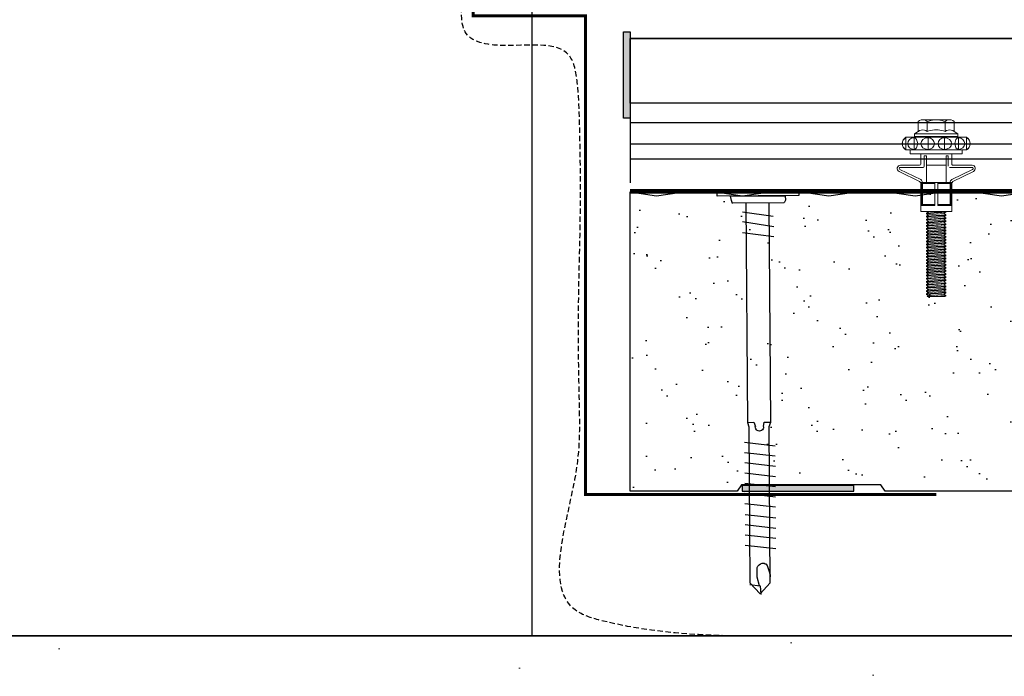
# Model space of a CAD drawing. Header units: millimetres. Extents: x -312551 to 250764, y -35891 to 59426.
# Tile 264 of 316: x 159719 to 159947, y 6200 to 6352. Entities that reach past the tile are written whole.
import ezdxf

# ---------------------------------------------------------------- set-up
doc = ezdxf.new("R2010")
doc.units = ezdxf.units.MM
doc.header["$LTSCALE"] = 2.5
doc.linetypes.add('HIDDEN', pattern=[0.375, 0.25, -0.125])
for name, color, linetype in [('A419100ND1', 7, 'Continuous'), ('AWP70', 7, 'Continuous'), ('GLAZING', 1, 'Continuous'), ('NF ARCH', 4, 'Continuous'), ('NF-RC', 3, 'Continuous'), ('Rails', 1, 'Continuous'), ('Terracotta Tile', 30, 'Continuous')]:
    doc.layers.add(name, color=color, linetype=linetype)
doc.layers.add('HATCH', color=4, linetype='Continuous', lineweight=13)

# ---------------------------------------------------------------- blocks, each defined once
blk = doc.blocks.new('KP Tile fastener')
at = {"layer": 'Rails', "color": 7, "linetype": 'Continuous', "lineweight": 0}
for p, q in [((-3.59, 7.37), (-3.87, 7.02)), ((-3.87, 0), (-3.87, 7.02)), ((-3.5, 7.37), (-3.73, 7.02)), ((-3.73, 7.02), (-1.04, 7.02)), ((-3.24, 7.64), (-3.59, 7.37)), ((-3.18, 7.63), (-3.5, 7.37)), ((-2.83, 7.81), (-3.24, 7.64)), ((-2.8, 7.8), (-3.18, 7.63)), ((-2.39, 7.87), (-2.83, 7.81)), ((-2.39, 7.86), (-2.8, 7.8)), ((-1.94, 7.82), (-2.39, 7.87)), ((-1.97, 7.8), (-2.39, 7.86)), ((-1.59, 7.63), (-1.97, 7.8)), ((-1.53, 7.65), (-1.94, 7.82)), ((-1.27, 7.37), (-1.59, 7.63)), ((-1.18, 7.38), (-1.53, 7.65)), ((-1.04, 7.02), (-1.27, 7.37)), ((-0.9, 7.02), (-1.18, 7.38)), ((-0.9, 0), (-0.9, 7.02)), ((2.63, 3.85), (2.63, 8.3)), ((3.13, 3.04), (3.13, 8.33)), ((5.95, 3.6), (3.61, 8.44)), ((6.37, 3.87), (4.05, 8.63)), ((-5.19, 4.16), (-4.68, 5.04)), ((-4.68, 0), (-4.68, 5.04)), ((-4.68, 5.04), (-4.05, 5.04)), ((-4.05, 0), (-4.05, 5.04)), ((-3.63, 5.7), (-3.73, 5.14)), ((-3.73, 5.14), (-1.04, 5.14)), ((-3.73, 5.14), (-3.63, 4.82)), ((-3.34, 6.17), (-3.63, 5.7)), ((-3.63, 4.82), (-3.34, 4.54)), ((-2.9, 6.49), (-3.34, 6.17)), ((-2.39, 6.6), (-2.9, 6.49)), ((-1.87, 6.49), (-2.39, 6.6)), ((-1.43, 6.17), (-1.87, 6.49)), ((-1.14, 5.7), (-1.43, 6.17)), ((-1.43, 4.54), (-1.14, 4.82)), ((-1.04, 5.14), (-1.14, 5.7)), ((-1.14, 4.82), (-1.04, 5.14)), ((-0.9, 6.03), (0, 6.03)), ((0, 0), (0, 6.03)), ((0, 0), (0, 6.03)), ((-7.87, 3.5), (-7.92, 3.12)), ((-7.92, 0), (-7.92, 3.12)), ((-7.92, 3.12), (-7.87, 2.73)), ((-7.71, 3.86), (-7.87, 3.5)), ((-7.87, 2.73), (-7.71, 2.38)), ((-7.47, 4.16), (-7.71, 3.86)), ((-7.71, 2.38), (-7.47, 2.08)), ((-7.47, 4.16), (-5.19, 4.16)), ((-5.53, 3.49), (-5.58, 3.12)), ((-5.58, 3.12), (-5.53, 2.74)), ((-5.4, 3.85), (-5.53, 3.49)), ((-5.53, 2.74), (-5.4, 2.39)), ((-5.19, 4.15), (-5.4, 3.85)), ((-5.4, 2.39), (-5.19, 2.08)), ((-3.63, 2.53), (-3.73, 1.88)), ((-3.34, 3.07), (-3.63, 2.53)), ((-3.34, 4.54), (-2.39, 4.3)), ((-2.9, 3.44), (-3.34, 3.07)), ((-2.39, 3.57), (-2.9, 3.44)), ((-2.39, 4.3), (-1.43, 4.54)), ((-1.87, 3.44), (-2.39, 3.57)), ((-1.43, 3.07), (-1.87, 3.44)), ((-1.14, 2.53), (-1.43, 3.07)), ((-1.04, 1.88), (-1.14, 2.53)), ((0, 3.6), (2.38, 3.6)), ((0.43, 2.28), (0.43, 2.79)), ((0.43, 2.79), (2.88, 2.79)), ((6.6, 0.36), (6.6, 3.69)), ((6.6, 3.51), (12, 3.51)), ((6.6, 3.33), (12, 3.33)), ((6.6, 3.33), (6.87, 3.2)), ((6.87, 0.36), (6.87, 3.2)), ((6.87, 3.2), (11.73, 3.2)), ((6.95, 3.6), (12, 3.6)), ((11.73, 3.2), (12, 3.33)), ((11.73, 0.36), (11.73, 3.2)), ((12, 0.36), (12, 3.6)), ((12, 3.6), (13.35, 3.6)), ((13.35, 0), (13.35, 3.6)), ((-7.9, 0.43), (-7.92, 0)), ((-7.9, 0.43), (-7.92, 0)), ((-7.9, -0.43), (-7.92, 0)), ((-7.9, -0.43), (-7.92, 0)), ((-7.84, 0.86), (-7.9, 0.43)), ((-7.75, 1.28), (-7.84, 0.86)), ((-7.62, 1.69), (-7.75, 1.28)), ((-7.47, 2.08), (-7.62, 1.69)), ((-7.47, 2.08), (-5.19, 2.08)), ((-5.56, 0.42), (-5.58, 0)), ((-5.56, 0.42), (-5.58, 0)), ((-5.56, -0.42), (-5.58, 0)), ((-5.56, -0.42), (-5.58, 0)), ((-5.52, 0.85), (-5.56, 0.42)), ((-5.44, 1.28), (-5.52, 0.85)), ((-5.33, 1.69), (-5.44, 1.28)), ((-5.2, 2.08), (-5.33, 1.69)), ((-4.68, 0), (-4.68, -5.04)), ((-4.05, 2.09), (-3.87, 2.09)), ((-4.05, 0), (-4.05, -5.04)), ((-3.73, 1.88), (-1.04, 1.88)), ((-3.73, 1.88), (-3.63, 1.32)), ((-3.63, 1.32), (-3.34, 0.85)), ((-3.34, 0.85), (-2.9, 0.53)), ((-2.9, 0.53), (-2.39, 0.42)), ((-2.9, 0.53), (-2.39, 0.42)), ((-2.39, 0.42), (-1.87, 0.53)), ((-2.39, 0.42), (-1.87, 0.53)), ((-1.87, 0.53), (-1.43, 0.85)), ((-1.43, 0.85), (-1.14, 1.32)), ((-1.14, 1.32), (-1.04, 1.88)), ((0, 0), (0, -6.03)), ((0, 0), (0, -6.03)), ((0.43, 2.28), (6.6, 2.28)), ((2.63, 2.28), (2.63, -2.28)), ((6.6, 0.36), (12, 0.36)), ((6.6, 0.36), (6.6, -3.69)), ((13.35, 2.2), (13.38, 2.25)), ((13.35, 0), (13.35, -3.6)), ((13.38, 2.25), (13.74, -2.25)), ((13.38, 2.25), (13.53, 2.25)), ((13.53, 2.25), (13.89, -2.25)), ((13.53, 2.25), (13.77, 1.84)), ((13.77, 1.84), (13.78, 1.82)), ((13.78, 1.82), (13.8, 1.81)), ((13.8, 1.81), (13.81, 1.81)), ((13.81, 1.81), (13.83, 1.81)), ((13.82, 1.81), (14.17, -1.81)), ((13.83, 1.81), (13.85, 1.82)), ((13.85, 1.82), (13.86, 1.84)), ((13.86, 1.84), (14.1, 2.25)), ((14.1, 2.25), (14.46, -2.25)), ((14.1, 2.25), (14.25, 2.25)), ((14.25, 2.25), (14.61, -2.25)), ((14.25, 2.25), (14.49, 1.84)), ((14.49, 1.84), (14.5, 1.82)), ((14.5, 1.82), (14.52, 1.81)), ((14.52, 1.81), (14.53, 1.81)), ((14.53, 1.81), (14.55, 1.81)), ((14.54, 1.81), (14.89, -1.81)), ((14.55, 1.81), (14.57, 1.82)), ((14.57, 1.82), (14.58, 1.84)), ((14.58, 1.84), (14.82, 2.25)), ((14.82, 2.25), (15.18, -2.25)), ((14.82, 2.25), (14.97, 2.25)), ((14.97, 2.25), (15.33, -2.25)), ((14.97, 2.25), (15.21, 1.84)), ((15.21, 1.84), (15.22, 1.82)), ((15.22, 1.82), (15.24, 1.81)), ((15.24, 1.81), (15.25, 1.81)), ((15.25, 1.81), (15.27, 1.81)), ((15.26, 1.81), (15.61, -1.81)), ((15.27, 1.81), (15.29, 1.82)), ((15.29, 1.82), (15.3, 1.84)), ((15.3, 1.84), (15.54, 2.25)), ((15.54, 2.25), (15.9, -2.25)), ((15.54, 2.25), (15.69, 2.25)), ((15.69, 2.25), (16.05, -2.25)), ((15.69, 2.25), (15.93, 1.84)), ((15.93, 1.84), (15.94, 1.82)), ((15.94, 1.82), (15.96, 1.81)), ((15.96, 1.81), (15.97, 1.81)), ((15.97, 1.81), (15.99, 1.81)), ((15.98, 1.81), (16.33, -1.81)), ((15.99, 1.81), (16.01, 1.82)), ((16.01, 1.82), (16.02, 1.84)), ((16.02, 1.84), (16.26, 2.25)), ((16.26, 2.25), (16.62, -2.25)), ((16.26, 2.25), (16.41, 2.25)), ((16.41, 2.25), (16.77, -2.25)), ((16.41, 2.25), (16.65, 1.84)), ((16.65, 1.84), (16.66, 1.82)), ((16.66, 1.82), (16.68, 1.81)), ((16.68, 1.81), (16.69, 1.81)), ((16.69, 1.81), (16.71, 1.81)), ((16.7, 1.81), (17.05, -1.81)), ((16.71, 1.81), (16.73, 1.82)), ((16.73, 1.82), (16.74, 1.84)), ((16.74, 1.84), (16.98, 2.25)), ((16.98, 2.25), (17.34, -2.25)), ((16.98, 2.25), (17.13, 2.25)), ((17.13, 2.25), (17.49, -2.25)), ((17.13, 2.25), (17.37, 1.84)), ((17.37, 1.84), (17.38, 1.82)), ((17.38, 1.82), (17.4, 1.81)), ((17.4, 1.81), (17.41, 1.81)), ((17.41, 1.81), (17.43, 1.81)), ((17.42, 1.81), (17.77, -1.81)), ((17.43, 1.81), (17.45, 1.82)), ((17.45, 1.82), (17.46, 1.84)), ((17.46, 1.84), (17.7, 2.25)), ((17.7, 2.25), (18.06, -2.25)), ((17.7, 2.25), (17.85, 2.25)), ((17.85, 2.25), (18.21, -2.25)), ((17.85, 2.25), (18.09, 1.84)), ((18.09, 1.84), (18.1, 1.82)), ((18.1, 1.82), (18.12, 1.81)), ((18.12, 1.81), (18.13, 1.81)), ((18.13, 1.81), (18.15, 1.81)), ((18.14, 1.81), (18.49, -1.81)), ((18.15, 1.81), (18.17, 1.82)), ((18.17, 1.82), (18.18, 1.84)), ((18.18, 1.84), (18.42, 2.25)), ((18.42, 2.25), (18.78, -2.25)), ((18.42, 2.25), (18.57, 2.25)), ((18.57, 2.25), (18.93, -2.25)), ((18.57, 2.25), (18.81, 1.84)), ((18.81, 1.84), (18.82, 1.82)), ((18.82, 1.82), (18.84, 1.81)), ((18.84, 1.81), (18.85, 1.81)), ((18.85, 1.81), (18.87, 1.81)), ((18.86, 1.81), (19.21, -1.81)), ((18.87, 1.81), (18.89, 1.82)), ((18.89, 1.82), (18.9, 1.84)), ((18.9, 1.84), (19.14, 2.25)), ((19.14, 2.25), (19.5, -2.25)), ((19.14, 2.25), (19.29, 2.25)), ((19.29, 2.25), (19.65, -2.25)), ((19.29, 2.25), (19.53, 1.84)), ((19.53, 1.84), (19.54, 1.82)), ((19.54, 1.82), (19.56, 1.81)), ((19.56, 1.81), (19.57, 1.81)), ((19.57, 1.81), (19.59, 1.81)), ((19.58, 1.81), (19.93, -1.81)), ((19.59, 1.81), (19.61, 1.82)), ((19.61, 1.82), (19.62, 1.84)), ((19.62, 1.84), (19.86, 2.25)), ((19.86, 2.25), (20.22, -2.25)), ((19.86, 2.25), (20.01, 2.25)), ((20.01, 2.25), (20.37, -2.25)), ((20.01, 2.25), (20.25, 1.84)), ((20.25, 1.84), (20.26, 1.82)), ((20.26, 1.82), (20.28, 1.81)), ((20.28, 1.81), (20.29, 1.81)), ((20.29, 1.81), (20.31, 1.81)), ((20.3, 1.81), (20.65, -1.81)), ((20.31, 1.81), (20.33, 1.82)), ((20.33, 1.82), (20.34, 1.84)), ((20.34, 1.84), (20.58, 2.25)), ((20.58, 2.25), (20.94, -2.25)), ((20.58, 2.25), (20.73, 2.25)), ((20.73, 2.25), (21.09, -2.25)), ((20.73, 2.25), (20.97, 1.84)), ((20.97, 1.84), (20.98, 1.82)), ((20.98, 1.82), (21, 1.81)), ((21, 1.81), (21.01, 1.81)), ((21.01, 1.81), (21.03, 1.81)), ((21.02, 1.81), (21.37, -1.81)), ((21.03, 1.81), (21.05, 1.82)), ((21.05, 1.82), (21.06, 1.84)), ((21.06, 1.84), (21.3, 2.25)), ((21.3, 2.25), (21.66, -2.25)), ((21.3, 2.25), (21.45, 2.25)), ((21.45, 2.25), (21.81, -2.25)), ((21.45, 2.25), (21.69, 1.84)), ((21.69, 1.84), (21.7, 1.82)), ((21.7, 1.82), (21.72, 1.81)), ((21.72, 1.81), (21.73, 1.81)), ((21.73, 1.81), (21.75, 1.81)), ((21.74, 1.81), (22.09, -1.81)), ((21.75, 1.81), (21.77, 1.82)), ((21.77, 1.82), (21.78, 1.84)), ((21.78, 1.84), (22.02, 2.25)), ((22.02, 2.25), (22.38, -2.25)), ((22.02, 2.25), (22.17, 2.25)), ((22.17, 2.25), (22.53, -2.25)), ((22.17, 2.25), (22.41, 1.84)), ((22.41, 1.84), (22.42, 1.82)), ((22.42, 1.82), (22.44, 1.81)), ((22.44, 1.81), (22.45, 1.81)), ((22.45, 1.81), (22.47, 1.81)), ((22.46, 1.81), (22.81, -1.81)), ((22.47, 1.81), (22.49, 1.82)), ((22.49, 1.82), (22.5, 1.84)), ((22.5, 1.84), (22.74, 2.25)), ((22.74, 2.25), (23.1, -2.25)), ((22.74, 2.25), (22.89, 2.25)), ((22.89, 2.25), (23.25, -2.25)), ((22.89, 2.25), (23.13, 1.84)), ((23.13, 1.84), (23.14, 1.82)), ((23.14, 1.82), (23.16, 1.81)), ((23.16, 1.81), (23.17, 1.81)), ((23.17, 1.81), (23.19, 1.81)), ((23.18, 1.81), (23.53, -1.81)), ((23.19, 1.81), (23.21, 1.82)), ((23.21, 1.82), (23.22, 1.84)), ((23.22, 1.84), (23.46, 2.25)), ((23.46, 2.25), (23.82, -2.25)), ((23.46, 2.25), (23.61, 2.25)), ((23.61, 2.25), (23.97, -2.25)), ((23.61, 2.25), (23.85, 1.84)), ((23.85, 1.84), (23.86, 1.82)), ((23.86, 1.82), (23.88, 1.81)), ((23.88, 1.81), (23.89, 1.81)), ((23.89, 1.81), (23.91, 1.81)), ((23.9, 1.81), (24.25, -1.81)), ((23.91, 1.81), (23.93, 1.82)), ((23.93, 1.82), (23.94, 1.84)), ((23.94, 1.84), (24.18, 2.25)), ((24.18, 2.25), (24.54, -2.25)), ((24.18, 2.25), (24.33, 2.25)), ((24.33, 2.25), (24.69, -2.25)), ((24.33, 2.25), (24.57, 1.84)), ((24.57, 1.84), (24.58, 1.82)), ((24.58, 1.82), (24.6, 1.81)), ((24.6, 1.81), (24.61, 1.81)), ((24.61, 1.81), (24.63, 1.81)), ((24.62, 1.81), (24.97, -1.81)), ((24.63, 1.81), (24.65, 1.82)), ((24.65, 1.82), (24.66, 1.84)), ((24.66, 1.84), (24.9, 2.25)), ((24.9, 2.25), (25.26, -2.25)), ((24.9, 2.25), (25.05, 2.25)), ((25.05, 2.25), (25.41, -2.25)), ((25.05, 2.25), (25.29, 1.84)), ((25.29, 1.84), (25.3, 1.82)), ((25.3, 1.82), (25.32, 1.81)), ((25.32, 1.81), (25.33, 1.81)), ((25.33, 1.81), (25.35, 1.81)), ((25.34, 1.81), (25.69, -1.81)), ((25.35, 1.81), (25.37, 1.82)), ((25.37, 1.82), (25.38, 1.84)), ((25.38, 1.84), (25.62, 2.25)), ((25.62, 2.25), (25.98, -2.25)), ((25.62, 2.25), (25.77, 2.25)), ((25.77, 2.25), (26.13, -2.25)), ((25.77, 2.25), (26.01, 1.84)), ((26.01, 1.84), (26.02, 1.82)), ((26.02, 1.82), (26.04, 1.81)), ((26.04, 1.81), (26.05, 1.81)), ((26.05, 1.81), (26.07, 1.81)), ((26.06, 1.81), (26.41, -1.81)), ((26.07, 1.81), (26.09, 1.82)), ((26.09, 1.82), (26.1, 1.84)), ((26.1, 1.84), (26.34, 2.25)), ((26.34, 2.25), (26.7, -2.25)), ((26.34, 2.25), (26.49, 2.25)), ((26.49, 2.25), (26.85, -2.25)), ((26.49, 2.25), (26.73, 1.84)), ((26.73, 1.84), (26.74, 1.82)), ((26.74, 1.82), (26.76, 1.81)), ((26.76, 1.81), (26.77, 1.81)), ((26.77, 1.81), (26.79, 1.81)), ((26.78, 1.81), (27.13, -1.81)), ((26.79, 1.81), (26.81, 1.82)), ((26.81, 1.82), (26.82, 1.84)), ((26.82, 1.84), (27.06, 2.25)), ((27.06, 2.25), (27.42, -2.25)), ((27.06, 2.25), (27.21, 2.25)), ((27.21, 2.25), (27.57, -2.25)), ((27.21, 2.25), (27.45, 1.84)), ((27.45, 1.84), (27.46, 1.82)), ((27.46, 1.82), (27.48, 1.81)), ((27.48, 1.81), (27.49, 1.81)), ((27.49, 1.81), (27.51, 1.81)), ((27.5, 1.81), (27.85, -1.81)), ((27.51, 1.81), (27.53, 1.82)), ((27.53, 1.82), (27.54, 1.84)), ((27.54, 1.84), (27.78, 2.25)), ((27.78, 2.25), (28.14, -2.25)), ((27.78, 2.25), (27.93, 2.25)), ((27.93, 2.25), (28.29, -2.25)), ((27.93, 2.25), (28.17, 1.84)), ((28.17, 1.84), (28.18, 1.82)), ((28.18, 1.82), (28.2, 1.81)), ((28.2, 1.81), (28.21, 1.81)), ((28.21, 1.81), (28.23, 1.81)), ((28.22, 1.81), (28.57, -1.81)), ((28.23, 1.81), (28.25, 1.82)), ((28.25, 1.82), (28.26, 1.84)), ((28.26, 1.84), (28.5, 2.25)), ((28.5, 2.25), (28.86, -2.25)), ((28.5, 2.25), (28.65, 2.25)), ((28.65, 2.25), (29.01, -2.25)), ((28.65, 2.25), (28.89, 1.84)), ((28.89, 1.84), (28.9, 1.82)), ((28.9, 1.82), (28.92, 1.81)), ((28.92, 1.81), (28.93, 1.81)), ((28.93, 1.81), (28.95, 1.81)), ((28.94, 1.81), (29.29, -1.81)), ((28.95, 1.81), (28.97, 1.82)), ((28.97, 1.82), (28.98, 1.84)), ((28.98, 1.84), (29.22, 2.25)), ((29.22, 2.25), (29.58, -2.25)), ((29.22, 2.25), (29.37, 2.25)), ((29.37, 2.25), (29.73, -2.25)), ((29.37, 2.25), (29.61, 1.84)), ((29.61, 1.84), (29.62, 1.82)), ((29.62, 1.82), (29.64, 1.81)), ((29.64, 1.81), (29.65, 1.81)), ((29.65, 1.81), (29.67, 1.81)), ((29.66, 1.81), (30.01, -1.81)), ((29.67, 1.81), (29.69, 1.82)), ((29.69, 1.82), (29.7, 1.84)), ((29.7, 1.84), (29.94, 2.25)), ((29.94, 2.25), (30.09, 2.25)), ((29.94, 2.25), (30.3, -2.25)), ((30.09, 2.25), (30.33, 1.84)), ((30.09, 2.25), (30.45, -2.25)), ((30.33, 1.84), (30.34, 1.82)), ((30.34, 1.82), (30.36, 1.81)), ((30.36, 1.81), (30.37, 1.81)), ((30.37, 1.81), (30.39, 1.81)), ((30.38, 1.81), (30.73, -1.81)), ((30.39, 1.81), (30.41, 1.82)), ((30.41, 1.82), (30.42, 1.84)), ((30.42, 1.84), (30.66, 2.25)), ((30.66, 2.25), (30.81, 2.25)), ((30.66, 2.25), (31.02, -2.25)), ((30.81, 2.25), (31.05, 1.84)), ((30.81, 2.25), (31.17, -2.25)), ((31.05, 1.84), (31.06, 1.82)), ((31.06, 1.82), (31.08, 1.81)), ((31.08, 1.81), (31.09, 1.81)), ((31.09, 1.81), (31.11, 1.81)), ((31.1, 1.81), (31.45, -1.81)), ((31.11, 1.81), (31.13, 1.82)), ((31.13, 1.82), (31.14, 1.84)), ((31.14, 1.84), (31.38, 2.25)), ((31.38, 2.25), (31.53, 2.25)), ((31.38, 2.25), (31.74, -2.25)), ((31.53, 2.25), (31.77, 1.84)), ((31.53, 2.25), (31.89, -2.25)), ((31.77, 1.84), (31.78, 1.82)), ((31.78, 1.82), (31.8, 1.81)), ((31.8, 1.81), (31.81, 1.81)), ((31.81, 1.81), (31.83, 1.81)), ((31.82, 1.81), (32.17, -1.81)), ((31.83, 1.81), (31.85, 1.82)), ((31.85, 1.82), (31.86, 1.84)), ((31.86, 1.84), (32.1, 2.25)), ((32.1, 2.25), (32.25, 2.25)), ((32.1, 2.25), (32.46, -2.25)), ((32.25, 2.25), (32.49, 1.84)), ((32.25, 2.25), (32.61, -2.25)), ((32.49, 1.84), (32.5, 1.82)), ((32.5, 1.82), (32.52, 1.81)), ((32.52, 1.81), (32.53, 1.81)), ((32.53, 1.81), (32.55, 1.81)), ((32.54, 1.81), (32.89, -1.81)), ((32.55, 1.81), (32.57, 1.82)), ((32.57, 1.82), (32.58, 1.84)), ((32.58, 1.84), (32.82, 2.25)), ((32.82, 2.25), (32.97, 2.25)), ((32.82, 2.25), (33.1, -1.25)), ((32.97, 2.25), (33.1, 2.02)), ((32.97, 2.25), (33.1, 0.61)), ((33.1, -2.11), (33.1, 2.02)), ((-7.92, 0), (-7.92, -3.12)), ((-7.84, -0.86), (-7.9, -0.43)), ((-7.84, -0.86), (-7.9, -0.43)), ((-7.75, -1.28), (-7.84, -0.86)), ((-7.62, -1.69), (-7.75, -1.28)), ((-7.71, -2.38), (-7.47, -2.08)), ((-7.47, -2.08), (-7.62, -1.69)), ((-7.47, -2.08), (-5.19, -2.08)), ((-5.52, -0.85), (-5.56, -0.42)), ((-5.52, -0.85), (-5.56, -0.42)), ((-5.44, -1.28), (-5.52, -0.85)), ((-5.33, -1.69), (-5.44, -1.28)), ((-5.4, -2.39), (-5.19, -2.08)), ((-5.2, -2.08), (-5.33, -1.69)), ((-4.05, -2.09), (-3.87, -2.09)), ((-3.87, 0), (-3.87, -7.02)), ((-3.73, -1.88), (-3.63, -1.32)), ((-3.63, -2.53), (-3.73, -1.88)), ((-3.73, -1.88), (-1.04, -1.88)), ((-3.63, -1.32), (-3.34, -0.85)), ((-3.34, -0.85), (-2.9, -0.53)), ((-3.34, -0.85), (-2.9, -0.53)), ((-2.9, -0.53), (-2.39, -0.42)), ((-2.9, -0.53), (-2.39, -0.42)), ((-2.39, -0.42), (-1.87, -0.53)), ((-2.39, -0.42), (-1.87, -0.53)), ((-1.87, -0.53), (-1.43, -0.85)), ((-1.87, -0.53), (-1.43, -0.85)), ((-1.43, -0.85), (-1.14, -1.32)), ((-1.14, -1.32), (-1.04, -1.88)), ((-1.04, -1.88), (-1.14, -2.53)), ((-0.9, 0), (-0.9, -7.02)), ((0.43, -2.28), (0.43, -2.79)), ((0.43, -2.28), (6.6, -2.28)), ((6.6, -0.36), (12, -0.36)), ((6.87, -0.36), (6.87, -3.2)), ((11.73, -0.36), (11.73, -3.2)), ((12, -0.36), (12, -3.6)), ((13.35, -0.78), (13.45, -1.81)), ((13.35, -1.94), (13.41, -1.84)), ((13.42, -1.82), (13.41, -1.84)), ((13.44, -1.81), (13.42, -1.82)), ((13.45, -1.81), (13.44, -1.81)), ((13.47, -1.81), (13.45, -1.81)), ((13.49, -1.82), (13.47, -1.81)), ((13.5, -1.84), (13.49, -1.82)), ((13.5, -1.84), (13.74, -2.25)), ((13.74, -2.25), (13.89, -2.25)), ((13.89, -2.25), (14.13, -1.84)), ((14.14, -1.82), (14.13, -1.84)), ((14.16, -1.81), (14.14, -1.82)), ((14.17, -1.81), (14.16, -1.81)), ((14.19, -1.81), (14.17, -1.81)), ((14.21, -1.82), (14.19, -1.81)), ((14.22, -1.84), (14.21, -1.82)), ((14.22, -1.84), (14.46, -2.25)), ((14.46, -2.25), (14.61, -2.25)), ((14.61, -2.25), (14.85, -1.84)), ((14.86, -1.82), (14.85, -1.84)), ((14.88, -1.81), (14.86, -1.82)), ((14.89, -1.81), (14.88, -1.81)), ((14.91, -1.81), (14.89, -1.81)), ((14.93, -1.82), (14.91, -1.81)), ((14.94, -1.84), (14.93, -1.82)), ((14.94, -1.84), (15.18, -2.25)), ((15.18, -2.25), (15.33, -2.25)), ((15.33, -2.25), (15.57, -1.84)), ((15.58, -1.82), (15.57, -1.84)), ((15.6, -1.81), (15.58, -1.82)), ((15.61, -1.81), (15.6, -1.81)), ((15.63, -1.81), (15.61, -1.81)), ((15.65, -1.82), (15.63, -1.81)), ((15.66, -1.84), (15.65, -1.82)), ((15.66, -1.84), (15.9, -2.25)), ((15.9, -2.25), (16.05, -2.25)), ((16.05, -2.25), (16.29, -1.84)), ((16.3, -1.82), (16.29, -1.84)), ((16.32, -1.81), (16.3, -1.82)), ((16.33, -1.81), (16.32, -1.81)), ((16.35, -1.81), (16.33, -1.81)), ((16.37, -1.82), (16.35, -1.81)), ((16.38, -1.84), (16.37, -1.82)), ((16.38, -1.84), (16.62, -2.25)), ((16.62, -2.25), (16.77, -2.25)), ((16.77, -2.25), (17.01, -1.84)), ((17.02, -1.82), (17.01, -1.84)), ((17.04, -1.81), (17.02, -1.82)), ((17.05, -1.81), (17.04, -1.81)), ((17.07, -1.81), (17.05, -1.81)), ((17.09, -1.82), (17.07, -1.81)), ((17.1, -1.84), (17.09, -1.82)), ((17.1, -1.84), (17.34, -2.25)), ((17.34, -2.25), (17.49, -2.25)), ((17.49, -2.25), (17.73, -1.84)), ((17.74, -1.82), (17.73, -1.84)), ((17.76, -1.81), (17.74, -1.82)), ((17.77, -1.81), (17.76, -1.81)), ((17.79, -1.81), (17.77, -1.81)), ((17.81, -1.82), (17.79, -1.81)), ((17.82, -1.84), (17.81, -1.82)), ((17.82, -1.84), (18.06, -2.25)), ((18.06, -2.25), (18.21, -2.25)), ((18.21, -2.25), (18.45, -1.84)), ((18.46, -1.82), (18.45, -1.84)), ((18.48, -1.81), (18.46, -1.82)), ((18.49, -1.81), (18.48, -1.81)), ((18.51, -1.81), (18.49, -1.81)), ((18.53, -1.82), (18.51, -1.81)), ((18.54, -1.84), (18.53, -1.82)), ((18.54, -1.84), (18.78, -2.25)), ((18.78, -2.25), (18.93, -2.25)), ((18.93, -2.25), (19.17, -1.84)), ((19.18, -1.82), (19.17, -1.84)), ((19.2, -1.81), (19.18, -1.82)), ((19.21, -1.81), (19.2, -1.81)), ((19.23, -1.81), (19.21, -1.81)), ((19.25, -1.82), (19.23, -1.81)), ((19.26, -1.84), (19.25, -1.82)), ((19.26, -1.84), (19.5, -2.25)), ((19.5, -2.25), (19.65, -2.25)), ((19.65, -2.25), (19.89, -1.84)), ((19.9, -1.82), (19.89, -1.84)), ((19.92, -1.81), (19.9, -1.82)), ((19.93, -1.81), (19.92, -1.81)), ((19.95, -1.81), (19.93, -1.81)), ((19.97, -1.82), (19.95, -1.81)), ((19.98, -1.84), (19.97, -1.82)), ((19.98, -1.84), (20.22, -2.25)), ((20.22, -2.25), (20.37, -2.25)), ((20.37, -2.25), (20.61, -1.84)), ((20.62, -1.82), (20.61, -1.84)), ((20.64, -1.81), (20.62, -1.82)), ((20.65, -1.81), (20.64, -1.81)), ((20.67, -1.81), (20.65, -1.81)), ((20.69, -1.82), (20.67, -1.81)), ((20.7, -1.84), (20.69, -1.82)), ((20.7, -1.84), (20.94, -2.25)), ((20.94, -2.25), (21.09, -2.25)), ((21.09, -2.25), (21.33, -1.84)), ((21.34, -1.82), (21.33, -1.84)), ((21.36, -1.81), (21.34, -1.82)), ((21.37, -1.81), (21.36, -1.81)), ((21.39, -1.81), (21.37, -1.81)), ((21.41, -1.82), (21.39, -1.81)), ((21.42, -1.84), (21.41, -1.82)), ((21.42, -1.84), (21.66, -2.25)), ((21.66, -2.25), (21.81, -2.25)), ((21.81, -2.25), (22.05, -1.84)), ((22.06, -1.82), (22.05, -1.84)), ((22.08, -1.81), (22.06, -1.82)), ((22.09, -1.81), (22.08, -1.81)), ((22.11, -1.81), (22.09, -1.81)), ((22.13, -1.82), (22.11, -1.81)), ((22.14, -1.84), (22.13, -1.82)), ((22.14, -1.84), (22.38, -2.25)), ((22.38, -2.25), (22.53, -2.25)), ((22.53, -2.25), (22.77, -1.84)), ((22.78, -1.82), (22.77, -1.84)), ((22.8, -1.81), (22.78, -1.82)), ((22.81, -1.81), (22.8, -1.81)), ((22.83, -1.81), (22.81, -1.81)), ((22.85, -1.82), (22.83, -1.81)), ((22.86, -1.84), (22.85, -1.82)), ((22.86, -1.84), (23.1, -2.25)), ((23.1, -2.25), (23.25, -2.25)), ((23.25, -2.25), (23.49, -1.84)), ((23.5, -1.82), (23.49, -1.84)), ((23.52, -1.81), (23.5, -1.82)), ((23.53, -1.81), (23.52, -1.81)), ((23.55, -1.81), (23.53, -1.81)), ((23.57, -1.82), (23.55, -1.81)), ((23.58, -1.84), (23.57, -1.82)), ((23.58, -1.84), (23.82, -2.25)), ((23.82, -2.25), (23.97, -2.25)), ((23.97, -2.25), (24.21, -1.84)), ((24.22, -1.82), (24.21, -1.84)), ((24.24, -1.81), (24.22, -1.82)), ((24.25, -1.81), (24.24, -1.81)), ((24.27, -1.81), (24.25, -1.81)), ((24.29, -1.82), (24.27, -1.81)), ((24.3, -1.84), (24.29, -1.82)), ((24.3, -1.84), (24.54, -2.25)), ((24.54, -2.25), (24.69, -2.25)), ((24.69, -2.25), (24.93, -1.84)), ((24.94, -1.82), (24.93, -1.84)), ((24.96, -1.81), (24.94, -1.82)), ((24.97, -1.81), (24.96, -1.81)), ((24.99, -1.81), (24.97, -1.81)), ((25.01, -1.82), (24.99, -1.81)), ((25.02, -1.84), (25.01, -1.82)), ((25.02, -1.84), (25.26, -2.25)), ((25.26, -2.25), (25.41, -2.25)), ((25.41, -2.25), (25.65, -1.84)), ((25.66, -1.82), (25.65, -1.84)), ((25.68, -1.81), (25.66, -1.82)), ((25.69, -1.81), (25.68, -1.81)), ((25.71, -1.81), (25.69, -1.81)), ((25.73, -1.82), (25.71, -1.81)), ((25.74, -1.84), (25.73, -1.82)), ((25.74, -1.84), (25.98, -2.25)), ((25.98, -2.25), (26.13, -2.25)), ((26.13, -2.25), (26.37, -1.84)), ((26.38, -1.82), (26.37, -1.84)), ((26.4, -1.81), (26.38, -1.82)), ((26.41, -1.81), (26.4, -1.81)), ((26.43, -1.81), (26.41, -1.81)), ((26.45, -1.82), (26.43, -1.81)), ((26.46, -1.84), (26.45, -1.82)), ((26.46, -1.84), (26.7, -2.25)), ((26.7, -2.25), (26.85, -2.25)), ((26.85, -2.25), (27.09, -1.84)), ((27.1, -1.82), (27.09, -1.84)), ((27.12, -1.81), (27.1, -1.82)), ((27.13, -1.81), (27.12, -1.81)), ((27.15, -1.81), (27.13, -1.81)), ((27.17, -1.82), (27.15, -1.81)), ((27.18, -1.84), (27.17, -1.82)), ((27.18, -1.84), (27.42, -2.25)), ((27.42, -2.25), (27.57, -2.25)), ((27.57, -2.25), (27.81, -1.84)), ((27.82, -1.82), (27.81, -1.84)), ((27.84, -1.81), (27.82, -1.82)), ((27.85, -1.81), (27.84, -1.81)), ((27.87, -1.81), (27.85, -1.81)), ((27.89, -1.82), (27.87, -1.81)), ((27.9, -1.84), (27.89, -1.82)), ((27.9, -1.84), (28.14, -2.25)), ((28.14, -2.25), (28.29, -2.25)), ((28.29, -2.25), (28.53, -1.84)), ((28.54, -1.82), (28.53, -1.84)), ((28.56, -1.81), (28.54, -1.82)), ((28.57, -1.81), (28.56, -1.81)), ((28.59, -1.81), (28.57, -1.81)), ((28.61, -1.82), (28.59, -1.81)), ((28.62, -1.84), (28.61, -1.82)), ((28.62, -1.84), (28.86, -2.25)), ((28.86, -2.25), (29.01, -2.25)), ((29.01, -2.25), (29.25, -1.84)), ((29.26, -1.82), (29.25, -1.84)), ((29.28, -1.81), (29.26, -1.82)), ((29.29, -1.81), (29.28, -1.81)), ((29.31, -1.81), (29.29, -1.81)), ((29.33, -1.82), (29.31, -1.81)), ((29.34, -1.84), (29.33, -1.82)), ((29.34, -1.84), (29.58, -2.25)), ((29.58, -2.25), (29.73, -2.25)), ((29.73, -2.25), (29.97, -1.84)), ((29.98, -1.82), (29.97, -1.84)), ((30, -1.81), (29.98, -1.82)), ((30.01, -1.81), (30, -1.81)), ((30.03, -1.81), (30.01, -1.81)), ((30.05, -1.82), (30.03, -1.81)), ((30.06, -1.84), (30.05, -1.82)), ((30.06, -1.84), (30.3, -2.25)), ((30.3, -2.25), (30.45, -2.25)), ((30.45, -2.25), (30.69, -1.84)), ((30.7, -1.82), (30.69, -1.84)), ((30.72, -1.81), (30.7, -1.82)), ((30.73, -1.81), (30.72, -1.81)), ((30.75, -1.81), (30.73, -1.81)), ((30.77, -1.82), (30.75, -1.81)), ((30.78, -1.84), (30.77, -1.82)), ((30.78, -1.84), (31.02, -2.25)), ((31.02, -2.25), (31.17, -2.25)), ((31.17, -2.25), (31.41, -1.84)), ((31.42, -1.82), (31.41, -1.84)), ((31.44, -1.81), (31.42, -1.82)), ((31.45, -1.81), (31.44, -1.81)), ((31.47, -1.81), (31.45, -1.81)), ((31.49, -1.82), (31.47, -1.81)), ((31.5, -1.84), (31.49, -1.82)), ((31.5, -1.84), (31.74, -2.25)), ((31.74, -2.25), (31.89, -2.25)), ((31.89, -2.25), (32.13, -1.84)), ((32.14, -1.82), (32.13, -1.84)), ((32.16, -1.81), (32.14, -1.82)), ((32.17, -1.81), (32.16, -1.81)), ((32.19, -1.81), (32.17, -1.81)), ((32.21, -1.82), (32.19, -1.81)), ((32.22, -1.84), (32.21, -1.82)), ((32.22, -1.84), (32.46, -2.25)), ((32.46, -2.25), (32.61, -2.25)), ((32.61, -2.25), (32.85, -1.84)), ((32.86, -1.82), (32.85, -1.84)), ((32.88, -1.81), (32.86, -1.82)), ((32.89, -1.81), (32.88, -1.81)), ((32.91, -1.81), (32.89, -1.81)), ((32.93, -1.82), (32.91, -1.81)), ((32.94, -1.84), (32.93, -1.82)), ((32.94, -1.84), (33.1, -2.11)), ((-7.92, -3.12), (-7.87, -2.73)), ((-7.87, -3.5), (-7.92, -3.12)), ((-7.87, -2.73), (-7.71, -2.38)), ((-7.71, -3.86), (-7.87, -3.5)), ((-7.47, -4.16), (-7.71, -3.86)), ((-7.47, -4.16), (-5.19, -4.16)), ((-5.58, -3.12), (-5.53, -2.74)), ((-5.53, -3.49), (-5.58, -3.12)), ((-5.53, -2.74), (-5.4, -2.39)), ((-5.4, -3.85), (-5.53, -3.49)), ((-5.19, -4.15), (-5.4, -3.85)), ((-5.19, -4.16), (-4.68, -5.04)), ((-3.34, -3.07), (-3.63, -2.53)), ((-3.63, -4.82), (-3.34, -4.54)), ((-2.9, -3.44), (-3.34, -3.07)), ((-3.34, -4.54), (-2.39, -4.3)), ((-2.39, -3.57), (-2.9, -3.44)), ((-1.87, -3.44), (-2.39, -3.57)), ((-2.39, -4.3), (-1.43, -4.54)), ((-1.43, -3.07), (-1.87, -3.44)), ((-1.14, -2.53), (-1.43, -3.07)), ((-1.43, -4.54), (-1.14, -4.82)), ((0, -3.6), (2.38, -3.6)), ((0.43, -2.79), (2.88, -2.79)), ((2.63, -3.85), (2.63, -8.3)), ((3.13, -3.04), (3.13, -8.33)), ((5.95, -3.6), (3.61, -8.44)), ((6.37, -3.87), (4.05, -8.63)), ((6.6, -3.33), (6.87, -3.2)), ((6.6, -3.33), (12, -3.33)), ((6.6, -3.51), (12, -3.51)), ((6.87, -3.2), (11.73, -3.2)), ((6.95, -3.6), (12, -3.6)), ((11.73, -3.2), (12, -3.33)), ((12, -3.6), (13.35, -3.6)), ((-4.68, -5.04), (-4.05, -5.04)), ((-3.73, -5.14), (-3.63, -4.82)), ((-3.63, -5.7), (-3.73, -5.14)), ((-3.73, -5.14), (-1.04, -5.14)), ((-3.34, -6.17), (-3.63, -5.7)), ((-2.9, -6.49), (-3.34, -6.17)), ((-2.39, -6.6), (-2.9, -6.49)), ((-1.87, -6.49), (-2.39, -6.6)), ((-1.43, -6.17), (-1.87, -6.49)), ((-1.14, -5.7), (-1.43, -6.17)), ((-1.14, -4.82), (-1.04, -5.14)), ((-1.04, -5.14), (-1.14, -5.7)), ((-0.9, -6.03), (0, -6.03)), ((-3.59, -7.37), (-3.87, -7.02)), ((-3.5, -7.37), (-3.73, -7.02)), ((-3.73, -7.02), (-1.04, -7.02)), ((-3.24, -7.64), (-3.59, -7.37)), ((-3.18, -7.63), (-3.5, -7.37)), ((-2.83, -7.81), (-3.24, -7.64)), ((-2.8, -7.8), (-3.18, -7.63)), ((-2.39, -7.87), (-2.83, -7.81)), ((-2.39, -7.86), (-2.8, -7.8)), ((-1.97, -7.8), (-2.39, -7.86)), ((-1.94, -7.82), (-2.39, -7.87)), ((-1.59, -7.63), (-1.97, -7.8)), ((-1.53, -7.65), (-1.94, -7.82)), ((-1.27, -7.37), (-1.59, -7.63)), ((-1.18, -7.38), (-1.53, -7.65)), ((-1.04, -7.02), (-1.27, -7.37)), ((-0.9, -7.02), (-1.18, -7.38))]:
    blk.add_line(p, q, dxfattribs=at)
for centre, radius, start, end in [((3.38, 8.3), 0.75, 26.0089, 180), ((3.38, 8.33), 0.25, 25.8375, 180), ((2.38, 3.85), 0.25, 270, 360), ((6.96, 4.37), 1.27, 217.172, 253.6075), ((6.95, 4.35), 0.75, 219.9145, 270), ((2.38, -3.85), 0.25, 0, 90), ((2.88, -3.04), 0.25, 360, 90), ((6.96, -4.37), 1.27, 106.3925, 142.828), ((6.95, -4.35), 0.75, 90, 140.0855), ((3.38, -8.3), 0.75, 180, 333.9911), ((3.38, -8.33), 0.25, 180, 334.1625)]:
    blk.add_arc(centre, radius, start, end, dxfattribs=at)
blk = doc.blocks.new('Cladding STD fixing flat head')
at = {"color": 7}
for p, q in [((-1.27, 52.5), (-0.95, 53.51)), ((0.93, 53.51), (1.1, 52.5)), ((-2.79, 52.5), (-1.27, 52.5)), ((1.1, 52.5), (2.62, 52.5)), ((9.5, 0), (-9.5, 0)), ((-9.5, 0), (-9.5, -1.29)), ((9.5, -1.29), (-9.5, -1.29)), ((9.5, -1.29), (9.5, 0))]:
    blk.add_line(p, q, dxfattribs=at)
for points in [[(-2.79, 1.69), (-2.79, 52.5), (-2.45, 53.51), (-2.45, 89.75), (-0.08, 92.28), (2.28, 89.75), (2.28, 53.51), (2.62, 52.5), (2.62, 1.69)], [(-2.45, 90.08), (-0.08, 90.42), (0.08, 92.45)], [(-0.25, 90.42), (-0.76, 88.39), (-0.76, 87.55), (-0.76, 86.87), (-0.76, 86.19), (-0.59, 85.86), (-0.25, 85.52), (0.08, 85.35), (0.42, 85.18), (0.93, 85.18), (1.1, 85.35), (1.27, 85.35), (1.61, 85.69), (1.78, 86.19), (1.94, 86.87), (2.28, 87.89), (2.28, 88.39)], [(-3.47, 80.95), (3.64, 81.8)], [(-3.47, 78.58), (3.64, 79.43)], [(-3.47, 76.22), (3.64, 77.06)], [(-3.47, 73.85), (3.64, 74.69)], [(-3.47, 71.31), (3.64, 72.16)], [(-3.47, 68.95), (3.64, 69.79)], [(-3.47, 66.58), (3.64, 67.42)], [(-3.47, 64.21), (3.64, 65.06)], [(-3.47, 61.84), (3.64, 62.69)], [(-3.47, 59.48), (3.64, 60.32)], [(-3.47, 57.11), (3.64, 57.95)], [(-3.64, 8.46), (3.64, 9.47)], [(-3.64, 5.92), (3.64, 7.1)], [(-3.64, 3.72), (3.47, 4.73)], [(6.34, 0), (6.34, 1.01), (6.17, 1.52), (6, 1.69), (-5.83, 1.69), (-6, 1.69), (-6, 1.52), (-6.17, 1.01), (-6.34, 0), (6.34, 0), (6.34, 0)]]:
    blk.add_lwpolyline(points, dxfattribs=at)
at = {"layer": 'A419100ND1'}
blk.add_arc((-0.01, 53.6), 0.949, 355.635, 185.6812, dxfattribs=at)

msp = doc.modelspace()

# ---------------------------------------------------------------- hatches: boundary and pattern name
at = {"linetype": 'Continuous'}
for color, points in [(1, [(159858.99, 6349.47), (159860.49, 6349.47), (159860.49, 6329.47), (159858.99, 6329.47)]), (254, [(159886.52, 6244.3), (159886.52, 6242.98), (159912.37, 6242.98), (159912.37, 6244.3)])]:
    msp.add_hatch(color=color, dxfattribs=at).paths.add_polyline_path(points)
h = msp.add_hatch(dxfattribs=at)
h.set_pattern_fill('AR-SAND', color=6, scale=7.5, angle=90, style=0)
h.set_pattern_definition([(232.5, (140087.877, 2127.213), (-14.451178, 0.47245), [0, -11.4, 0, -12.75, 0, -12.1875]), (262.5, (140087.877, 2127.213), (-21.166095, -13.273325), [0, -6.15, 0, -10.275, 0, -3.9375]), (302.5, (140087.877, 2136.438), (-0.042443, -23.356064), [0, -3.75, 0, -13.5, 0, -17.625]), (312.5, (140087.877, 2136.438), (-6.582567, -22.54595), [0, -1.875, 0, -8.85, 0, -10.125])])
edge = h.paths.add_edge_path()
edge.add_arc((160328.33, 6250.89), 1.29, 281.3099, 450)
edge.add_arc((160328.33, 6250.89), 1.29, -78.6901, 90, ccw=False)
edge.add_line((160328.58, 6249.62), (160319.2, 6247.74))
edge.add_arc((160319, 6248.72), 1, 218.2899, 281.3099, ccw=False)
edge.add_arc((160316.65, 6246.87), 2, 38.2899, 182.6445)
edge.add_line((160314.65, 6246.77), (160314.64, 6246.77))
edge.add_line((160314.64, 6246.77), (160314.64, 6244.36))
edge.add_arc((160313.24, 6244.36), 1.4, -90.0012, 0, ccw=False)
edge = h.paths.add_edge_path(flags=17)
edge.add_arc((160328.33, 6250.89), 1.29, 281.3099, 450)
edge.add_arc((160328.33, 6250.89), 1.29, -78.6901, 90, ccw=False)
edge = h.paths.add_edge_path()
edge.add_line((160313.24, 6242.96), (160288.35, 6242.96))
edge.add_line((160288.35, 6242.96), (160287.34, 6244.47))
edge.add_line((160287.34, 6244.47), (160153.02, 6244.47))
edge.add_line((160153.02, 6244.47), (160152.02, 6242.97))
edge.add_line((160152.02, 6242.97), (160119.69, 6242.97))
edge.add_line((160119.69, 6242.97), (160118.69, 6244.47))
edge.add_line((160118.69, 6244.47), (160086.35, 6244.47))
edge.add_line((160086.35, 6244.47), (160085.35, 6242.97))
edge.add_line((160085.35, 6242.97), (160053.02, 6242.97))
edge.add_line((160053.02, 6242.97), (160052.02, 6244.47))
edge.add_line((160052.02, 6244.47), (160019.69, 6244.47))
edge.add_line((160019.69, 6244.47), (160018.69, 6242.97))
edge.add_line((160018.69, 6242.97), (159986.35, 6242.97))
edge.add_line((159986.35, 6242.97), (159985.35, 6244.47))
edge.add_line((159985.35, 6244.47), (159953.02, 6244.47))
edge.add_line((159953.02, 6244.47), (159952.02, 6242.97))
edge.add_line((159952.02, 6242.97), (159919.69, 6242.97))
edge.add_line((159919.69, 6242.97), (159918.69, 6244.47))
edge.add_line((159918.69, 6244.47), (159886.35, 6244.47))
edge.add_line((159886.35, 6244.47), (159885.35, 6242.97))
edge.add_line((159885.35, 6242.97), (159860.49, 6242.97))
edge.add_line((159860.49, 6242.97), (159860.49, 6312.39))
edge.add_arc((160322.05, 6294.98), 3.2, 90, 177.9892, ccw=False)
edge.add_line((160322.05, 6298.18), (160333.13, 6298.18))
edge.add_arc((160333.13, 6294.98), 3.2, 0, 90, ccw=False)
edge.add_line((160336.33, 6294.98), (160336.33, 6293.29))
edge.add_arc((160333.13, 6293.29), 3.2, -85, 0, ccw=False)
edge.add_line((160333.41, 6290.1), (160325.86, 6289.44))
edge.add_arc((160326.08, 6286.95), 2.5, 95, 160.1929)
edge.add_arc((160326.08, 6286.95), 3.2, 95, 160.1929, ccw=False)
edge.add_line((160325.8, 6290.14), (160333.35, 6290.8))
edge.add_arc((160333.13, 6293.29), 2.5, 275, 360)
edge.add_line((160335.63, 6293.29), (160335.63, 6294.98))
edge.add_arc((160333.13, 6294.98), 2.5, 0, 90)
edge.add_line((160333.13, 6297.48), (160322.05, 6297.48))
edge.add_arc((160322.05, 6294.98), 2.5, 90, 177.9892)
edge.add_line((160156.6, 6312.97), (160283.27, 6313.38))
edge.add_line((160283.86, 6313.38), (160287.54, 6313.38))
edge.add_arc((160287.54, 6308.18), 5.2, 13.8025, 90, ccw=False)
edge.add_line((160292.59, 6309.42), (160296.24, 6294.58))
edge.add_arc((160298.67, 6295.18), 2.5, 193.8025, 270)
edge.add_line((160298.67, 6292.68), (160306.81, 6292.68))
edge.add_arc((160306.81, 6292.58), 0.1, 35.4234, 90, ccw=False)
edge.add_line((160306.89, 6292.64), (160307.25, 6292.14))
edge.add_arc((160307.33, 6292.19), 0.1, 215.4234, 324.5766)
edge.add_line((160307.41, 6292.14), (160307.77, 6292.64))
edge.add_arc((160307.85, 6292.58), 0.1, 90, 144.5766, ccw=False)
edge.add_line((160307.85, 6292.68), (160316.35, 6292.68))
edge.add_arc((160316.35, 6295.18), 2.5, 270, 357.9892)
edge.add_arc((160316.35, 6295.18), 3.2, 270, 357.9892)
edge.add_line((160328.5, 6250.01), (160319.13, 6248.14))
edge.add_arc((160328.33, 6250.89), 0.893, 281.3099, 450)
edge.add_line((160329.19, 6250.78), (160329.19, 6250.64))
edge.add_line((160323.33, 6253.18), (160323.33, 6253.97))
edge.add_line((160324.73, 6251.78), (160328.33, 6251.78))
edge.add_arc((160324.73, 6253.18), 1.4, 180, 270)
edge.add_line((160322.73, 6254.57), (160318.73, 6254.57))
edge.add_line((160322.73, 6254.97), (160318.73, 6254.97))
edge.add_line((160318.73, 6254.97), (160318.73, 6254.57))
edge.add_arc((160322.73, 6253.97), 0.6, 0, 90)
edge.add_arc((160322.73, 6253.97), 1, 0, 90)
edge.add_arc((160319.01, 6248.73), 0.6, 217.901, 281.3099)
edge.add_line((160328.33, 6252.18), (160324.73, 6252.18))
edge.add_arc((160324.73, 6253.18), 1, 180, 270)
edge.add_line((160323.73, 6253.18), (160323.73, 6253.97))
edge.add_line((160323.73, 6253.97), (160323.73, 6287.8))
edge.add_arc((160320.72, 6288.88), 3.2, 270, 340.1929)
edge.add_line((160320.72, 6285.68), (160319.03, 6285.68))
edge.add_line((160319.03, 6285.68), (160314.03, 6285.68))
edge.add_line((160314.03, 6286.38), (160319.03, 6286.38))
edge.add_line((160319.03, 6286.38), (160320.72, 6286.38))
edge.add_arc((160320.72, 6288.88), 2.5, 270, 340.1929)
edge.add_line((159860.49, 6312.39), (159866.6, 6311.47))
edge.add_line((159866.6, 6311.47), (159876.6, 6312.97))
edge.add_line((159876.6, 6312.97), (159886.6, 6311.47))
edge.add_line((159886.6, 6311.47), (159896.6, 6312.97))
edge.add_line((159896.6, 6312.97), (159906.6, 6311.47))
edge.add_line((159906.6, 6311.47), (159916.6, 6312.97))
edge.add_line((159916.6, 6312.97), (159926.6, 6311.47))
edge.add_line((159926.6, 6311.47), (159936.6, 6312.97))
edge.add_line((159936.6, 6312.97), (159946.6, 6311.47))
edge.add_line((159946.6, 6311.47), (159956.6, 6312.97))
edge.add_line((159956.6, 6312.97), (159966.6, 6311.47))
edge.add_line((159966.6, 6311.47), (159976.6, 6312.97))
edge.add_line((159976.6, 6312.97), (159986.6, 6311.47))
edge.add_line((159986.6, 6311.47), (159996.6, 6312.97))
edge.add_line((159996.6, 6312.97), (160006.6, 6311.47))
edge.add_line((160006.6, 6311.47), (160016.6, 6312.97))
edge.add_line((160016.6, 6312.97), (160026.6, 6311.47))
edge.add_line((160026.6, 6311.47), (160036.6, 6312.97))
edge.add_line((160036.6, 6312.97), (160046.6, 6311.47))
edge.add_line((160046.6, 6311.47), (160056.6, 6312.97))
edge.add_line((160056.6, 6312.97), (160066.6, 6311.47))
edge.add_line((160066.6, 6311.47), (160076.6, 6312.97))
edge.add_line((160076.6, 6312.97), (160086.6, 6311.47))
edge.add_line((160086.6, 6311.47), (160096.6, 6312.97))
edge.add_line((160096.6, 6312.97), (160106.6, 6311.47))
edge.add_line((160106.6, 6311.47), (160116.6, 6312.97))
edge.add_line((160116.6, 6312.97), (160126.6, 6311.47))
edge.add_line((160126.6, 6311.47), (160136.6, 6312.97))
edge.add_line((160136.6, 6312.97), (160146.6, 6311.47))
edge.add_line((160146.6, 6311.47), (160156.6, 6312.97))
at = {"layer": 'HATCH'}
h = msp.add_hatch(dxfattribs=at)
h.set_pattern_fill('AR-CONC', color=256, scale=20, style=0)
h.set_pattern_definition([(50, (-1922246.55, -4418967.78), (143.4520365, -12.550427), [15, -165]), (355, (-1922246.55, -4418967.78), (-27.7502667, 150.4384267), [12, -132]), (100.4514, (-1922234.6, -4418968.82), (115.7018763, 137.8879084), [12.748038, -140.2284224]), (46.1842, (-1922246.55, -4418927.78), (213.44821, -33.103803), [22.5, -247.5]), (96.6356, (-1922228.76, -4418930.54), (186.932541, 194.823574), [19.122058, -210.3426]), (351.1842, (-1922246.55, -4418927.78), (186.932389, 194.82372), [18, -198]), (21, (-1922226.55, -4418937.78), (119.3814104, -80.523778), [15, -165]), (326, (-1922226.55, -4418937.78), (48.6630664, 145.030009), [12, -132]), (71.4514, (-1922216.6, -4418944.49), (168.0445257, 64.5060993), [12.748038, -140.2284224]), (37.5, (-1922246.55, -4418967.78), (2.43197106, 66.57877077), [0, -130.4, 0, -134, 0, -132.5]), (7.5, (-1922246.55, -4418967.78), (52.6139075, 78.8823424), [0, -76.4, 0, -127.4, 0, -50.5]), (327.5, (-1922291.15, -4418967.78), (106.76448723, -4.51097435), [0, -50, 0, -156, 0, -207]), (317.5, (-1922311.15, -4418967.78), (116.6372339, 20.0209965), [0, -65, 0, -103.6, 0, -147])])
edge = h.paths.add_edge_path()
edge.add_line((160357.8, 6209.47), (159898.04, 6209.47))
edge.add_spline(control_points=[(159898.04, 6209.47), (159893.3, 6209.43), (159888.55, 6209.38), (159883.79, 6209.47)], knot_values=[0, 0, 0, 0, 14.459418, 14.459418, 14.459418, 14.459418], degree=3, periodic=0)
edge.add_line((159883.79, 6209.47), (159457.8, 6209.47))
edge.add_line((159457.8, 6209.47), (159457.8, 5994.47))
edge.add_line((159457.8, 5994.47), (160357.8, 5994.47))
edge.add_line((160357.8, 5994.47), (160357.8, 6027.07))
edge.add_line((160357.8, 6027.07), (160337.22, 6027.07))
edge.add_line((160337.22, 6027.07), (160337.16, 6027.44))
edge.add_line((160337.16, 6027.44), (160334.84, 6029.61))
edge.add_line((160334.84, 6029.61), (160335.17, 6029.58))
edge.add_line((160335.17, 6029.58), (160337.55, 6031.81))
edge.add_line((160337.55, 6031.81), (160357.8, 6031.81))
edge.add_line((160357.8, 6031.81), (160357.8, 6209.47))

# ---------------------------------------------------------------- linework, layer by layer
at = {"color": 1, "linetype": 'Continuous'}
for p, q in [((159860.49, 6342.17), (159860.49, 6314.47)), ((159860.49, 6312.97), (160423.14, 6312.97))]:
    msp.add_line(p, q, dxfattribs=at)
at = {"linetype": 'Continuous'}
for p, q in [((159860.49, 6328.46), (160423.14, 6328.46)), ((159860.49, 6323.54), (160423.14, 6323.54)), ((159860.49, 6320.05), (160423.14, 6320.05))]:
    msp.add_line(p, q, dxfattribs=at)
at = {"color": 2, "linetype": 'Continuous', "const_width": 0.7}
msp.add_lwpolyline([(159931.56, 6242.21), (159850.13, 6242.21), (159850.13, 6353.21), (159824.15, 6353.21), (159824.15, 6368.98)], dxfattribs=at)
at = {"color": 1, "linetype": 'Continuous'}
msp.add_lwpolyline([(159858.99, 6349.47), (159860.49, 6349.47), (159860.49, 6329.47), (159858.99, 6329.47)], close=True, dxfattribs=at)
at = {"color": 7, "linetype": 'HIDDEN', "ltscale": 35, "const_width": 1}
msp.add_lwpolyline([(159860.49, 6312.47), (160428.3, 6312.47), (160428.3, 5891.47), (156242.47, 5891.47)], dxfattribs=at)
at = {"linetype": 'Continuous'}
msp.add_lwpolyline([(159886.52, 6244.3), (159886.52, 6242.98), (159912.37, 6242.98), (159912.37, 6244.3)], close=True, dxfattribs=at)
at = {"color": 6, "linetype": 'HIDDEN', "ltscale": 2}
msp.add_spline([(159898.04, 6209.47), (159854.35, 6212.86), (159848.53, 6214.94), (159848.1, 6247.98), (159848.75, 6263.65), (159848.53, 6283.62), (159848.96, 6306.63), (159848.75, 6329.64), (159848.31, 6337.35), (159846.58, 6343.72), (159831.82, 6346.32), (159822.49, 6349.14), (159821.41, 6356.96), (159821.41, 6364.12), (159821.84, 6370.85)], degree=3, dxfattribs=at)
at = {"layer": 'AWP70', "color": 1}
for points in [[(159860.49, 6312.39), (159866.6, 6311.47), (159876.6, 6312.97), (159886.6, 6311.47), (159896.6, 6312.97), (159906.6, 6311.47), (159916.6, 6312.97), (159926.6, 6311.47), (159936.6, 6312.97), (159946.6, 6311.47), (159956.6, 6312.97)], [(160313.24, 6242.96), (160288.35, 6242.96), (160287.34, 6244.47), (160153.02, 6244.47), (160152.02, 6242.97), (160119.69, 6242.97), (160118.69, 6244.47), (160086.35, 6244.47), (160085.35, 6242.97), (160053.02, 6242.97), (160052.02, 6244.47), (160019.69, 6244.47), (160018.69, 6242.97), (159986.35, 6242.97), (159985.35, 6244.47), (159953.02, 6244.47), (159952.02, 6242.97), (159919.69, 6242.97), (159918.69, 6244.47), (159886.35, 6244.47), (159885.35, 6242.97), (159860.49, 6242.97), (159860.49, 6312.39)]]:
    msp.add_lwpolyline(points, dxfattribs=at)
at = {"layer": 'GLAZING'}
msp.add_line((159837.8, 6209.47), (159837.8, 9005.97), dxfattribs=at)
msp.add_line((159837.8, 6209.47), (159837.8, 9005.97), dxfattribs=at)
at = {"layer": 'NF ARCH'}
msp.add_line((152962.8, 6209.47), (160357.8, 6209.47), dxfattribs=at)
msp.add_line((152962.8, 6209.47), (160357.8, 6209.47), dxfattribs=at)
at = {"layer": 'NF-RC'}
msp.add_line((160357.8, 6209.47), (153747.8, 6209.47), dxfattribs=at)
at = {"layer": 'Terracotta Tile'}
for p, q in [((159860.49, 6349.47), (159860.49, 6334.47)), ((160452.49, 6347.97), (159860.49, 6347.97)), ((160437.49, 6332.97), (159860.49, 6332.97))]:
    msp.add_line(p, q, dxfattribs=at)
msp.add_lwpolyline([(159860.49, 6347.97), (160452.49, 6347.97), (160437.49, 6332.97), (159860.49, 6332.97), (159860.49, 6347.97)], dxfattribs=at)

# ---------------------------------------------------------------- block references
at = {"color": 6, "linetype": 'Continuous', "rotation": 270}
msp.add_blockref('KP Tile fastener', (159931.5, 6321.2), dxfattribs=at)
at = {"linetype": 'Continuous', "xscale": -1, "rotation": 180.3629387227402}
msp.add_blockref('Cladding STD fixing flat head', (159890.16, 6311.47), dxfattribs=at)

doc.saveas('drawing.dxf')
